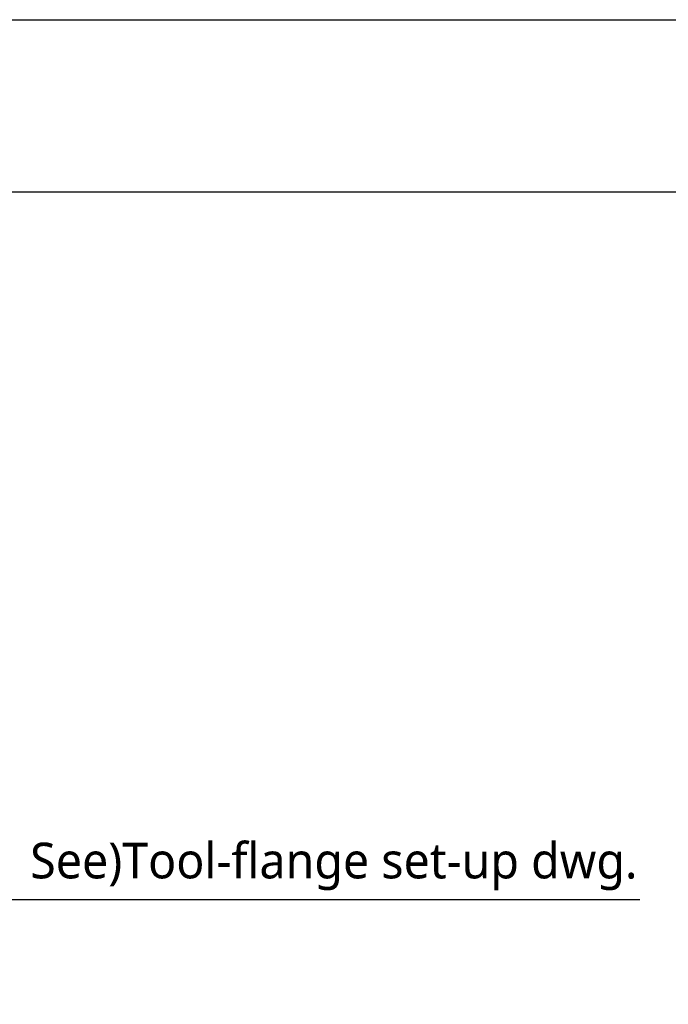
# Model space of a CAD drawing. Header units: millimetres. Extents: x 0 to 4378, y 0 to 2376.
# Tile 426 of 656: x 860 to 1150, y 1935 to 2376. Entities that reach past the tile are written whole.
import ezdxf
from ezdxf.enums import TextEntityAlignment as Align

# ---------------------------------------------------------------- set-up
doc = ezdxf.new("R2010")
doc.units = ezdxf.units.MM
doc.header["$LTSCALE"] = 0.2
doc.layers.add('05_Section Line', color=3, linetype='Continuous')
doc.styles.add('Rainbow-5.0 Style', font='malgunsl.ttf')
doc.dimstyles.new('Rainbow-5.0 Style', dxfattribs={"dimtxt": 4.5, "dimasz": 2.5, "dimexe": 1, "dimexo": 1, "dimgap": 1, "dimtad": 1, "dimdsep": 46, "dimtxsty": 'Rainbow-5.0 Style', "dimcen": 0, "dimclrd": 251, "dimclre": 251, "dimclrt": 7, "dimazin": 3, "dimtp": 0.1, "dimtm": 0.1, "dimtfac": 0.61, "dimtmove": 0, "dimatfit": 3, "dimfxl": 1, "dimlwd": -1, "dimlwe": -1, "dimarcsym": 1})

# ---------------------------------------------------------------- blocks, each defined once
blk = doc.blocks.new('A$C869fea471123')
blk.add_lwpolyline([(0, 594), (841, 594), (841, 0), (0, 0)], close=True)
at = {"layer": '05_Section Line', "linetype": 'Continuous'}
blk.add_lwpolyline([(820.98, 20.02), (820.98, 574.68), (20.02, 574.68), (20.02, 20.02)], close=True, dxfattribs=at)
at = {"linetype": 'Continuous', "style": 'Rainbow-5.0 Style'}
for tag, p in [('PART_NAME', (743.88, 109.38)), ('DRAWING_NO', (729.87, 91.86)), ('REV', (803.46, 91.86)), ('제도', (768.41, 74.2)), ('DATE_1', (803.46, 74.2)), ('SCALE', (680.81, 69.08)), ('MATERIAL', (722.86, 69.08)), ('검도', (768.41, 60.18)), ('DATE_2', (803.46, 60.18)), ('승인', (768.41, 46.17)), ('DATE_3', (803.46, 46.17)), ('REFERENCE', (722.86, 41.05)), ('PAGE', (768.41, 32.29))]:
    blk.add_attdef(tag, text='', height=5.01, dxfattribs=at).set_placement(p, align=Align.MIDDLE_CENTER)

msp = doc.modelspace()

# ---------------------------------------------------------------- block references
at = {"xscale": 4, "yscale": 4, "zscale": 4}
msp.add_blockref('A$C869fea471123', (0, 0), dxfattribs=at)

# ---------------------------------------------------------------- texts
at = {"color": 7, "insert": (864.789, 1986.132), "char_height": 16, "attachment_point": 7, "style": 'Rainbow-5.0 Style'}
msp.add_mtext('See)Tool-flange set-up dwg.', dxfattribs=at)

# ---------------------------------------------------------------- leaders
at = {"annotation_type": 0, "has_hookline": 1, "hookline_direction": 0, "text_width": 273.012}
msp.add_leader([(754.283, 1869.115), (850.789, 1982.132), (860.789, 1982.132)], dimstyle='Rainbow-5.0 Style', override={"dimscale": 4, "dimgap": 1, "dimtad": 1}, dxfattribs=at)

doc.saveas('drawing.dxf')
